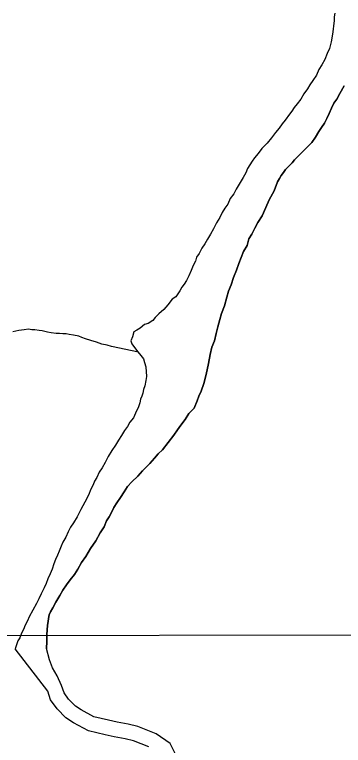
# Model space of a CAD drawing. Extents: x 2010165 to 2382125, y 1060529 to 1407316.
# Drawn here: x 2133059 to 2134155, y 1229747 to 1232184 of the extents above; entities that cross this region are included whole.
import ezdxf

# ---------------------------------------------------------------- set-up
doc = ezdxf.new("R2010")
doc.units = 0
for name, color, linetype in [('GM_X_Major_River', 7, 'Continuous'), ('GM_X_Minor_River', 7, 'Continuous'), ('GM_X_Rail_Line', 7, 'Continuous')]:
    doc.layers.add(name, color=color, linetype=linetype)

msp = doc.modelspace()

# ---------------------------------------------------------------- linework, layer by layer
at = {"layer": 'GM_X_Major_River'}
for points in [[(2134126.9, 1232189.7), (2134124.9, 1232177.6), (2134125, 1232163.6), (2134123, 1232147.5), (2134121.1, 1232135.5), (2134119.1, 1232119.4), (2134115.2, 1232093.3), (2134109.3, 1232071.2), (2134101.3, 1232055.1), (2134093.3, 1232035.1), (2134083.4, 1232017), (2134073.4, 1232000.9), (2134065.4, 1231982.8)], [(2134126.9, 1232189.7), (2134124.9, 1232177.6), (2134125, 1232163.6), (2134123, 1232147.5), (2134121.1, 1232135.5), (2134119.1, 1232119.4), (2134115.2, 1232093.3), (2134109.3, 1232071.2), (2134101.3, 1232055.1), (2134093.3, 1232035.1), (2134083.4, 1232017), (2134073.4, 1232000.9), (2134065.4, 1231982.8)], [(2134065.4, 1231982.8), (2134053.4, 1231964.7), (2134043.5, 1231950.6), (2134035.5, 1231936.5), (2134023.5, 1231920.4), (2134013.5, 1231902.4), (2134001.5, 1231886.3), (2133991.5, 1231874.2), (2133983.6, 1231862.1), (2133975.6, 1231852.1), (2133961.6, 1231832), (2133951.6, 1231819.9), (2133941.6, 1231805.8), (2133929.6, 1231791.7), (2133915.6, 1231773.6), (2133901.7, 1231755.5), (2133883.7, 1231737.4), (2133871.7, 1231721.3), (2133859.7, 1231707.2), (2133851.7, 1231695.2), (2133843.7, 1231683.1), (2133835.7, 1231671), (2133829.8, 1231657), (2133821.8, 1231640.9), (2133797.8, 1231602.7), (2133789.9, 1231586.6), (2133777.9, 1231570.5), (2133769.9, 1231552.4), (2133759.9, 1231538.3), (2133751.9, 1231524.3), (2133744, 1231508.2), (2133732, 1231490.1), (2133722, 1231470), (2133712.1, 1231451.9), (2133702.1, 1231435.8), (2133694.1, 1231419.8), (2133684.1, 1231405.7), (2133674.2, 1231387.6), (2133666.2, 1231375.5), (2133662.2, 1231361.5), (2133654.2, 1231347.4), (2133648.3, 1231331.3), (2133640.3, 1231313.2), (2133632.3, 1231297.2), (2133624.4, 1231285.1), (2133616.4, 1231275), (2133610.4, 1231263), (2133596.4, 1231242.9), (2133584.4, 1231234.8), (2133570.4, 1231216.7), (2133556.4, 1231200.6), (2133540.4, 1231186.5), (2133528.4, 1231174.4), (2133520.4, 1231164.4), (2133504.4, 1231154.3), (2133492.4, 1231150.2), (2133478.4, 1231138.1), (2133466.4, 1231132.1), (2133456.3, 1231126), (2133452.4, 1231110), (2133446.4, 1231095.9), (2133450.5, 1231085.9), (2133462.6, 1231069.9), (2133470.6, 1231059.9), (2133480.7, 1231047.8), (2133488.8, 1231035.8), (2133492.8, 1231023.8), (2133496.9, 1231009.8), (2133499, 1230977.7), (2133497, 1230963.6), (2133493.1, 1230945.6), (2133489.1, 1230933.5), (2133487.1, 1230921.4), (2133483.2, 1230911.4), (2133479.2, 1230901.4), (2133477.2, 1230889.3), (2133471.3, 1230873.2), (2133465.3, 1230863.2), (2133455.3, 1230839.1), (2133443.3, 1230825), (2133435.4, 1230810.9), (2133425.4, 1230796.8), (2133415.4, 1230780.8), (2133405.4, 1230764.7), (2133395.4, 1230748.6), (2133383.5, 1230730.5), (2133371.5, 1230710.4), (2133361.5, 1230690.3), (2133351.6, 1230672.2), (2133341.6, 1230658.1), (2133333.6, 1230640), (2133325.6, 1230628), (2133321.6, 1230615.9), (2133313.7, 1230601.8), (2133305.7, 1230581.8), (2133293.7, 1230557.6), (2133279.8, 1230533.5), (2133267.8, 1230509.4), (2133255.9, 1230489.3), (2133245.9, 1230475.2), (2133237.9, 1230459.1)], [(2134065.4, 1231982.8), (2134053.4, 1231964.7), (2134043.5, 1231950.6), (2134035.5, 1231936.5), (2134023.5, 1231920.4), (2134013.5, 1231902.4), (2134001.5, 1231886.3), (2133991.5, 1231874.2), (2133983.6, 1231862.1), (2133975.6, 1231852.1), (2133961.6, 1231832), (2133951.6, 1231819.9), (2133941.6, 1231805.8), (2133929.6, 1231791.7), (2133915.6, 1231773.6), (2133901.7, 1231755.5), (2133883.7, 1231737.4), (2133871.7, 1231721.3), (2133859.7, 1231707.2), (2133851.7, 1231695.2), (2133843.7, 1231683.1), (2133835.7, 1231671), (2133829.8, 1231657), (2133821.8, 1231640.9), (2133797.8, 1231602.7), (2133789.9, 1231586.6), (2133777.9, 1231570.5), (2133769.9, 1231552.4), (2133759.9, 1231538.3), (2133751.9, 1231524.3), (2133744, 1231508.2), (2133732, 1231490.1), (2133722, 1231470), (2133712.1, 1231451.9), (2133702.1, 1231435.8), (2133694.1, 1231419.8), (2133684.1, 1231405.7), (2133674.2, 1231387.6), (2133666.2, 1231375.5), (2133662.2, 1231361.5), (2133654.2, 1231347.4), (2133648.3, 1231331.3), (2133640.3, 1231313.2), (2133632.3, 1231297.2), (2133624.4, 1231285.1), (2133616.4, 1231275), (2133610.4, 1231263), (2133596.4, 1231242.9), (2133584.4, 1231234.8), (2133570.4, 1231216.7), (2133556.4, 1231200.6), (2133540.4, 1231186.5), (2133528.4, 1231174.4), (2133520.4, 1231164.4), (2133504.4, 1231154.3), (2133492.4, 1231150.2), (2133478.4, 1231138.1), (2133466.4, 1231132.1), (2133456.3, 1231126), (2133452.4, 1231110), (2133446.4, 1231095.9), (2133450.5, 1231085.9), (2133462.6, 1231069.9), (2133470.6, 1231059.9), (2133480.7, 1231047.8), (2133488.8, 1231035.8), (2133492.8, 1231023.8), (2133496.9, 1231009.8), (2133499, 1230977.7), (2133497, 1230963.6), (2133493.1, 1230945.6), (2133489.1, 1230933.5), (2133487.1, 1230921.4), (2133483.2, 1230911.4), (2133479.2, 1230901.4), (2133477.2, 1230889.3), (2133471.3, 1230873.2), (2133465.3, 1230863.2), (2133455.3, 1230839.1), (2133443.3, 1230825), (2133435.4, 1230810.9), (2133425.4, 1230796.8), (2133415.4, 1230780.8), (2133405.4, 1230764.7), (2133395.4, 1230748.6), (2133383.5, 1230730.5), (2133371.5, 1230710.4), (2133361.5, 1230690.3), (2133351.6, 1230672.2), (2133341.6, 1230658.1), (2133333.6, 1230640), (2133325.6, 1230628), (2133321.6, 1230615.9), (2133313.7, 1230601.8), (2133305.7, 1230581.8), (2133293.7, 1230557.6), (2133279.8, 1230533.5), (2133267.8, 1230509.4), (2133255.9, 1230489.3), (2133245.9, 1230475.2), (2133237.9, 1230459.1)], [(2134157.8, 1231947), (2134143.9, 1231920.8), (2134133.9, 1231902.8), (2134123.9, 1231888.7), (2134116, 1231872.6), (2134108, 1231854.5), (2134100, 1231838.4), (2134092.1, 1231822.3), (2134082.1, 1231808.3), (2134074.1, 1231794.2), (2134062.1, 1231776.1), (2134050.1, 1231758), (2134002.1, 1231709.7), (2133992.1, 1231699.6), (2133984.2, 1231689.6), (2133972.2, 1231677.5), (2133962.2, 1231667.4)], [(2133962.2, 1231667.4), (2133972.2, 1231677.5), (2133984.2, 1231689.6), (2133992.1, 1231699.6), (2134002.1, 1231709.7), (2134050.1, 1231758), (2134062.1, 1231776.1), (2134074.1, 1231794.2), (2134082.1, 1231808.3), (2134092.1, 1231822.3), (2134100, 1231838.4), (2134108, 1231854.5), (2134116, 1231872.6), (2134123.9, 1231888.7), (2134133.9, 1231902.8), (2134143.9, 1231920.8), (2134157.8, 1231947)], [(2133962.2, 1231667.4), (2133956.2, 1231657.4), (2133948.2, 1231647.3), (2133942.2, 1231637.3), (2133936.2, 1231627.2), (2133924.3, 1231597.1), (2133908.3, 1231566.9), (2133896.4, 1231540.8), (2133884.4, 1231512.7), (2133870.5, 1231490.6), (2133860.5, 1231472.5), (2133850.5, 1231452.4), (2133840.5, 1231436.3), (2133834.6, 1231414.2), (2133822.6, 1231394.1), (2133814.7, 1231374), (2133806.7, 1231353.9), (2133798.8, 1231331.8), (2133788.8, 1231307.7), (2133780.9, 1231283.6), (2133772.9, 1231261.5), (2133767, 1231241.4), (2133759, 1231213.3), (2133749.1, 1231187.2), (2133743.1, 1231167.1), (2133737.2, 1231143), (2133731.3, 1231120.9), (2133725.3, 1231096.8), (2133717.4, 1231074.7), (2133711.4, 1231050.6), (2133705.5, 1231020.5), (2133697.6, 1230984.3), (2133689.7, 1230954.2), (2133681.8, 1230928.1), (2133673.8, 1230912), (2133667.8, 1230895.9), (2133657.9, 1230871.8), (2133639.9, 1230853.7), (2133627.9, 1230833.6), (2133613.9, 1230815.5), (2133601.9, 1230799.4), (2133590, 1230781.3), (2133552, 1230733), (2133538, 1230718.9), (2133526, 1230704.9), (2133510, 1230686.8), (2133486, 1230662.6), (2133470, 1230644.5), (2133450, 1230626.4), (2133436, 1230610.3), (2133424.1, 1230592.2), (2133412.1, 1230574.1), (2133400.1, 1230556), (2133390.1, 1230539.9), (2133382.2, 1230523.8), (2133374.2, 1230509.7), (2133366.2, 1230495.7), (2133358.2, 1230475.6), (2133344.3, 1230455.5), (2133330.3, 1230429.3), (2133312.3, 1230403.2), (2133296.4, 1230377.1), (2133282.4, 1230356.9), (2133270.4, 1230334.8), (2133258.5, 1230316.7), (2133244.5, 1230298.6), (2133232.5, 1230282.5), (2133220.5, 1230264.4), (2133210.5, 1230246.3), (2133196.6, 1230224.2), (2133186.6, 1230206.1), (2133178.6, 1230192.1), (2133174.6, 1230182), (2133172.7, 1230170), (2133170.7, 1230159.9), (2133168.7, 1230147.9), (2133166.8, 1230115.8), (2133166.9, 1230093.7), (2133165.1, 1230069.5)], [(2133165.1, 1230069.5), (2133166.9, 1230093.7), (2133166.8, 1230115.8), (2133168.7, 1230147.9), (2133170.7, 1230159.9), (2133172.7, 1230170), (2133174.6, 1230182), (2133178.6, 1230192.1), (2133186.6, 1230206.1), (2133196.6, 1230224.2), (2133210.5, 1230246.3), (2133220.5, 1230264.4), (2133232.5, 1230282.5), (2133244.5, 1230298.6), (2133258.5, 1230316.7), (2133270.4, 1230334.8), (2133282.4, 1230356.9), (2133296.4, 1230377.1), (2133312.3, 1230403.2), (2133330.3, 1230429.3), (2133344.3, 1230455.5), (2133358.2, 1230475.6), (2133366.2, 1230495.7), (2133374.2, 1230509.7), (2133382.2, 1230523.8), (2133390.1, 1230539.9), (2133400.1, 1230556), (2133412.1, 1230574.1), (2133424.1, 1230592.2), (2133436, 1230610.3), (2133450, 1230626.4), (2133470, 1230644.5), (2133486, 1230662.6), (2133510, 1230686.8), (2133526, 1230704.9), (2133538, 1230718.9), (2133552, 1230733), (2133590, 1230781.3), (2133601.9, 1230799.4), (2133613.9, 1230815.5), (2133627.9, 1230833.6), (2133639.9, 1230853.7), (2133657.9, 1230871.8), (2133667.8, 1230895.9), (2133673.8, 1230912), (2133681.8, 1230928.1), (2133689.7, 1230954.2), (2133697.6, 1230984.3), (2133705.5, 1231020.5), (2133711.4, 1231050.6), (2133717.4, 1231074.7), (2133725.3, 1231096.8), (2133731.3, 1231120.9), (2133737.2, 1231143), (2133743.1, 1231167.1), (2133749.1, 1231187.2), (2133759, 1231213.3), (2133767, 1231241.4), (2133772.9, 1231261.5), (2133780.9, 1231283.6), (2133788.8, 1231307.7), (2133798.8, 1231331.8), (2133806.7, 1231353.9), (2133814.7, 1231374), (2133822.6, 1231394.1), (2133834.6, 1231414.2), (2133840.5, 1231436.3), (2133850.5, 1231452.4), (2133860.5, 1231472.5), (2133870.5, 1231490.6), (2133884.4, 1231512.7), (2133896.4, 1231540.8), (2133908.3, 1231566.9), (2133924.3, 1231597.1), (2133936.2, 1231627.2), (2133942.2, 1231637.3), (2133948.2, 1231647.3), (2133956.2, 1231657.4), (2133962.2, 1231667.4)], [(2133237.9, 1230459.1), (2133229.9, 1230441.1), (2133220, 1230425), (2133214, 1230410.9), (2133208, 1230394.8), (2133202.1, 1230380.8), (2133196.1, 1230366.7), (2133190.1, 1230352.6), (2133184.2, 1230334.6), (2133178.2, 1230318.5), (2133170.2, 1230302.4), (2133164.3, 1230286.3), (2133158.3, 1230272.3), (2133148.3, 1230252.2), (2133140.3, 1230236.1), (2133132.4, 1230220), (2133108.4, 1230175.8), (2133102.5, 1230161.7), (2133094.5, 1230147.6), (2133088.5, 1230133.6), (2133082.5, 1230121.5), (2133076.6, 1230105.5), (2133070.6, 1230095.4), (2133061.3, 1230068.8)], [(2133237.9, 1230459.1), (2133229.9, 1230441.1), (2133220, 1230425), (2133214, 1230410.9), (2133208, 1230394.8), (2133202.1, 1230380.8), (2133196.1, 1230366.7), (2133190.1, 1230352.6), (2133184.2, 1230334.6), (2133178.2, 1230318.5), (2133170.2, 1230302.4), (2133164.3, 1230286.3), (2133158.3, 1230272.3), (2133148.3, 1230252.2), (2133140.3, 1230236.1), (2133132.4, 1230220), (2133108.4, 1230175.8), (2133102.5, 1230161.7), (2133094.5, 1230147.6), (2133088.5, 1230133.6), (2133082.5, 1230121.5), (2133076.6, 1230105.5), (2133070.6, 1230095.4), (2133061.3, 1230068.8)], [(2133507.1, 1229741.5), (2133455.4, 1229762.4), (2133427.5, 1229768.9), (2133391.5, 1229775.5), (2133361.6, 1229781.9), (2133305.8, 1229794.9), (2133256.1, 1229821.7), (2133230.4, 1229838.2), (2133200.9, 1229868.8), (2133179.3, 1229899.2), (2133169.8, 1229927.4), (2133061.3, 1230068.8)], [(2133597.9, 1229713.2), (2133577.8, 1229752.6), (2133531.3, 1229785.7), (2133470.5, 1229810.3), (2133437.6, 1229817.9), (2133401.4, 1229824.5), (2133372.5, 1229830.8), (2133323.6, 1229842.1), (2133281.5, 1229864.9), (2133262.3, 1229877.2), (2133239.5, 1229900.8), (2133224.4, 1229922.1), (2133216.2, 1229946.3), (2133200.8, 1229978.6), (2133185.9, 1230005.6), (2133175.1, 1230032.2), (2133165.1, 1230069.5)]]:
    msp.add_lwpolyline(points, dxfattribs=at)
at = {"layer": 'GM_X_Minor_River'}
msp.add_lwpolyline([(2133471.9, 1231058.3), (2133382.3, 1231077.6), (2133368.2, 1231081.6), (2133350.1, 1231085.6), (2133332, 1231091.5), (2133314, 1231097.5), (2133295.9, 1231103.4), (2133283.8, 1231107.4), (2133273.8, 1231111.4), (2133255.7, 1231115.4), (2133241.7, 1231117.3), (2133231.6, 1231119.3), (2133219.6, 1231119.3), (2133209.5, 1231121.2), (2133197.5, 1231121.2), (2133181.4, 1231123.2), (2133169.4, 1231125.1), (2133151.3, 1231129.1), (2133141.3, 1231131.1), (2133127.2, 1231133), (2133117.2, 1231133), (2133105.2, 1231135), (2133091.1, 1231132.9), (2133073.1, 1231130.8), (2133053, 1231126.8)], dxfattribs=at)
at = {"layer": 'GM_X_Rail_Line'}
msp.add_lwpolyline([(2129750.1, 1230110.3), (2131919.6, 1230114.4), (2132858.1, 1230113.6), (2134224.3, 1230115.3), (2138756.2, 1230126), (2140171.2, 1230128), (2141037.4, 1230128.7)], dxfattribs=at)

doc.saveas('drawing.dxf')
